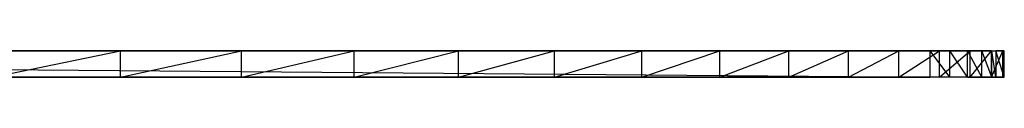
# Model space of a CAD drawing. Extents: x -125 to 125, y -143 to 0.
# Tile 406 of 406: x 95.147 to 124.982, y -19.8 to -19. Entities that reach past the tile are written whole.
import ezdxf

# ---------------------------------------------------------------- set-up
doc = ezdxf.new("R2010")
doc.units = 0
doc.header["$LTSCALE"] = 25.4
doc.layers.get('0').update_dxf_attribs({"linetype": 'CONTINUOUS'})

# ---------------------------------------------------------------- blocks, each defined once
blk = doc.blocks.new('NL2500027000_STL_3')
at = {"color": 0}
for p, q in [((98.207, -19, -77.333), (15.917, -19, -1.85)), ((15.917, -19, -1.85), (101.867, -19, -72.445)), ((98.207, -19, -77.333), (15.917, -19, -1.85)), ((15.917, -19, -1.85), (113.994, -19, -51.287)), ((111.354, -19, -56.792), (15.917, -19, -1.85)), ((15.917, -19, -1.85), (113.994, -19, -51.287)), ((15.917, -19, -1.85), (116.363, -19, -45.659)), ((15.917, -19, -1.85), (116.363, -19, -45.659)), ((108.448, -19, -62.162), (15.917, -19, -1.85)), ((111.354, -19, -56.792), (15.917, -19, -1.85)), ((108.448, -19, -62.162), (15.917, -19, -1.85)), ((105.283, -19, -67.384), (15.917, -19, -1.85)), ((105.283, -19, -67.384), (15.917, -19, -1.85)), ((15.917, -19, -1.85), (101.867, -19, -72.445)), ((16.207, -19, -1.39), (116.363, -19, -45.659)), ((16.207, -19, -1.39), (116.363, -19, -45.659)), ((16.207, -19, -1.39), (118.453, -19, -39.922)), ((124.592, -19, -10.091), (16.207, -19, -1.39)), ((124.592, -19, -10.091), (16.207, -19, -1.39)), ((123.951, -19, -16.163), (16.207, -19, -1.39)), ((123.951, -19, -16.163), (16.207, -19, -1.39)), ((123.014, -19, -22.196), (16.207, -19, -1.39)), ((121.783, -19, -28.177), (16.207, -19, -1.39)), ((123.014, -19, -22.196), (16.207, -19, -1.39)), ((121.783, -19, -28.177), (16.207, -19, -1.39)), ((120.262, -19, -34.09), (16.207, -19, -1.39)), ((120.262, -19, -34.09), (16.207, -19, -1.39)), ((16.207, -19, -1.39), (118.453, -19, -39.922)), ((122.734, -19, 10.081), (16.219, -19, 1.402)), ((122.734, -19, 10.081), (16.219, -19, 1.402)), ((122.734, -19, 10.081), (16.324, -19, 0.913)), ((16.324, -19, 0.913), (124.982, -19, 2.111)), ((16.324, -19, 0.913), (124.982, -19, 2.111)), ((16.324, -19, 0.913), (124.73, -19, 8.212)), ((16.324, -19, 0.913), (124.73, -19, 8.212)), ((122.734, -19, 10.081), (16.324, -19, 0.913)), ((124.592, -19, -10.091), (16.327, -19, -0.861)), ((16.327, -19, -0.861), (124.936, -19, -3.994)), ((124.592, -19, -10.091), (16.327, -19, -0.861)), ((16.327, -19, -0.861), (124.936, -19, -3.994)), ((16.327, -19, -0.861), (124.982, -19, 2.111)), ((16.327, -19, -0.861), (124.982, -19, 2.111)), ((122.734, -19, 10.081), (25.934, -19, 10.081)), ((25.934, -19, 10.081), (122.734, -19.8, 10.081)), ((25.934, -19, 10.081), (122.734, -19.8, 10.081)), ((122.734, -19, 10.081), (25.934, -19, 10.081)), ((94.314, -19.8, -82.036), (98.207, -19, -77.333)), ((94.314, -19.8, -82.036), (98.207, -19, -77.333)), ((94.314, -19, -82.036), (98.207, -19, -77.333)), ((94.314, -19, -82.036), (98.207, -19, -77.333)), ((98.207, -19.8, -77.333), (101.867, -19, -72.445)), ((98.207, -19.8, -77.333), (101.867, -19, -72.445)), ((98.207, -19.8, -77.333), (98.207, -19, -77.333)), ((98.207, -19, -77.333), (101.867, -19, -72.445)), ((98.207, -19.8, -77.333), (98.207, -19, -77.333)), ((98.207, -19, -77.333), (101.867, -19, -72.445)), ((101.867, -19.8, -72.445), (105.283, -19, -67.384)), ((101.867, -19.8, -72.445), (105.283, -19, -67.384)), ((101.867, -19.8, -72.445), (101.867, -19, -72.445)), ((101.867, -19, -72.445), (105.283, -19, -67.384)), ((101.867, -19.8, -72.445), (101.867, -19, -72.445)), ((101.867, -19, -72.445), (105.283, -19, -67.384)), ((105.283, -19.8, -67.384), (108.448, -19, -62.162)), ((105.283, -19.8, -67.384), (108.448, -19, -62.162)), ((105.283, -19.8, -67.384), (105.283, -19, -67.384)), ((105.283, -19, -67.384), (108.448, -19, -62.162)), ((105.283, -19.8, -67.384), (105.283, -19, -67.384)), ((105.283, -19, -67.384), (108.448, -19, -62.162)), ((108.448, -19.8, -62.162), (111.354, -19, -56.792)), ((108.448, -19.8, -62.162), (111.354, -19, -56.792)), ((108.448, -19.8, -62.162), (108.448, -19, -62.162)), ((108.448, -19, -62.162), (111.354, -19, -56.792)), ((108.448, -19.8, -62.162), (108.448, -19, -62.162)), ((108.448, -19, -62.162), (111.354, -19, -56.792)), ((111.354, -19.8, -56.792), (113.994, -19, -51.287)), ((111.354, -19.8, -56.792), (113.994, -19, -51.287)), ((111.354, -19.8, -56.792), (111.354, -19, -56.792)), ((111.354, -19, -56.792), (113.994, -19, -51.287)), ((111.354, -19.8, -56.792), (111.354, -19, -56.792)), ((111.354, -19, -56.792), (113.994, -19, -51.287)), ((113.994, -19.8, -51.287), (116.363, -19, -45.659)), ((113.994, -19.8, -51.287), (116.363, -19, -45.659)), ((113.994, -19.8, -51.287), (113.994, -19, -51.287)), ((113.994, -19, -51.287), (116.363, -19, -45.659)), ((113.994, -19.8, -51.287), (113.994, -19, -51.287)), ((113.994, -19, -51.287), (116.363, -19, -45.659)), ((116.363, -19.8, -45.659), (118.453, -19, -39.922)), ((116.363, -19.8, -45.659), (118.453, -19, -39.922)), ((116.363, -19.8, -45.659), (116.363, -19, -45.659)), ((116.363, -19, -45.659), (118.453, -19, -39.922)), ((116.363, -19.8, -45.659), (116.363, -19, -45.659)), ((116.363, -19, -45.659), (118.453, -19, -39.922)), ((118.453, -19.8, -39.922), (120.262, -19, -34.09)), ((118.453, -19.8, -39.922), (120.262, -19, -34.09)), ((118.453, -19.8, -39.922), (118.453, -19, -39.922)), ((118.453, -19, -39.922), (120.262, -19, -34.09)), ((118.453, -19.8, -39.922), (118.453, -19, -39.922)), ((118.453, -19, -39.922), (120.262, -19, -34.09)), ((120.262, -19.8, -34.09), (121.783, -19, -28.177)), ((120.262, -19.8, -34.09), (121.783, -19, -28.177)), ((120.262, -19.8, -34.09), (120.262, -19, -34.09)), ((120.262, -19, -34.09), (121.783, -19, -28.177)), ((120.262, -19.8, -34.09), (120.262, -19, -34.09)), ((120.262, -19, -34.09), (121.783, -19, -28.177)), ((121.783, -19.8, -28.177), (123.014, -19, -22.196)), ((121.783, -19.8, -28.177), (123.014, -19, -22.196)), ((121.783, -19.8, -28.177), (121.783, -19, -28.177)), ((121.783, -19, -28.177), (123.014, -19, -22.196)), ((121.783, -19.8, -28.177), (121.783, -19, -28.177)), ((121.783, -19, -28.177), (123.014, -19, -22.196)), ((122.734, -19.8, 10.081), (122.734, -19, 10.081)), ((122.734, -19, 10.081), (124.73, -19, 8.212)), ((122.734, -19, 10.081), (124.73, -19, 8.212)), ((122.734, -19, 10.081), (123.327, -19, 9.991)), ((122.734, -19.8, 10.081), (122.734, -19, 10.081)), ((123.327, -19.8, 9.991), (122.734, -19, 10.081)), ((123.327, -19.8, 9.991), (122.734, -19, 10.081)), ((122.734, -19, 10.081), (123.327, -19, 9.991)), ((123.014, -19.8, -22.196), (123.951, -19, -16.163)), ((123.014, -19.8, -22.196), (123.951, -19, -16.163)), ((123.014, -19.8, -22.196), (123.014, -19, -22.196)), ((123.014, -19, -22.196), (123.951, -19, -16.163)), ((123.014, -19.8, -22.196), (123.014, -19, -22.196)), ((123.014, -19, -22.196), (123.951, -19, -16.163)), ((123.327, -19, 9.991), (124.73, -19, 8.212)), ((123.327, -19, 9.991), (123.867, -19, 9.729)), ((123.327, -19, 9.991), (124.73, -19, 8.212)), ((123.327, -19.8, 9.991), (123.327, -19, 9.991)), ((123.327, -19.8, 9.991), (123.327, -19, 9.991)), ((123.867, -19.8, 9.729), (123.327, -19, 9.991)), ((123.867, -19.8, 9.729), (123.327, -19, 9.991)), ((123.327, -19, 9.991), (123.867, -19, 9.729)), ((123.867, -19, 9.729), (124.73, -19, 8.212)), ((123.867, -19, 9.729), (124.73, -19, 8.212)), ((123.867, -19, 9.729), (124.305, -19, 9.319)), ((123.867, -19.8, 9.729), (123.867, -19, 9.729)), ((123.867, -19.8, 9.729), (123.867, -19, 9.729)), ((124.305, -19.8, 9.319), (123.867, -19, 9.729)), ((124.305, -19.8, 9.319), (123.867, -19, 9.729)), ((123.867, -19, 9.729), (124.305, -19, 9.319)), ((123.951, -19.8, -16.163), (124.592, -19, -10.091)), ((123.951, -19.8, -16.163), (124.592, -19, -10.091)), ((123.951, -19.8, -16.163), (123.951, -19, -16.163)), ((123.951, -19, -16.163), (124.592, -19, -10.091)), ((123.951, -19.8, -16.163), (123.951, -19, -16.163)), ((123.951, -19, -16.163), (124.592, -19, -10.091)), ((124.305, -19, 9.319), (124.73, -19, 8.212)), ((124.305, -19, 9.319), (124.73, -19, 8.212)), ((124.305, -19, 9.319), (124.601, -19, 8.798)), ((124.305, -19.8, 9.319), (124.305, -19, 9.319)), ((124.305, -19.8, 9.319), (124.305, -19, 9.319)), ((124.601, -19.8, 8.798), (124.305, -19, 9.319)), ((124.601, -19.8, 8.798), (124.305, -19, 9.319)), ((124.305, -19, 9.319), (124.601, -19, 8.798)), ((124.592, -19.8, -10.091), (124.936, -19, -3.994)), ((124.592, -19.8, -10.091), (124.936, -19, -3.994)), ((124.592, -19.8, -10.091), (124.592, -19, -10.091)), ((124.592, -19, -10.091), (124.936, -19, -3.994)), ((124.592, -19.8, -10.091), (124.592, -19, -10.091)), ((124.592, -19, -10.091), (124.936, -19, -3.994)), ((124.601, -19, 8.798), (124.73, -19, 8.212)), ((124.601, -19.8, 8.798), (124.601, -19, 8.798)), ((124.601, -19.8, 8.798), (124.601, -19, 8.798)), ((124.73, -19.8, 8.212), (124.601, -19, 8.798)), ((124.73, -19.8, 8.212), (124.601, -19, 8.798)), ((124.601, -19, 8.798), (124.73, -19, 8.212)), ((124.73, -19, 8.212), (124.73, -19.8, 8.212)), ((124.982, -19.8, 2.111), (124.73, -19, 8.212)), ((124.982, -19.8, 2.111), (124.73, -19, 8.212)), ((124.982, -19, 2.111), (124.73, -19, 8.212)), ((124.982, -19, 2.111), (124.73, -19, 8.212)), ((124.73, -19, 8.212), (124.73, -19.8, 8.212)), ((124.936, -19.8, -3.994), (124.982, -19, 2.111)), ((124.936, -19.8, -3.994), (124.982, -19, 2.111)), ((124.936, -19.8, -3.994), (124.936, -19, -3.994)), ((124.936, -19, -3.994), (124.982, -19, 2.111)), ((124.936, -19.8, -3.994), (124.936, -19, -3.994)), ((124.936, -19, -3.994), (124.982, -19, 2.111)), ((124.982, -19.8, 2.111), (124.982, -19, 2.111)), ((124.982, -19.8, 2.111), (124.982, -19, 2.111)), ((105.283, -19.8, -67.384), (15.917, -19.8, -1.85)), ((15.917, -19.8, -1.85), (101.867, -19.8, -72.445)), ((15.917, -19.8, -1.85), (113.994, -19.8, -51.287)), ((108.448, -19.8, -62.162), (15.917, -19.8, -1.85)), ((105.283, -19.8, -67.384), (15.917, -19.8, -1.85)), ((108.448, -19.8, -62.162), (15.917, -19.8, -1.85)), ((111.354, -19.8, -56.792), (15.917, -19.8, -1.85)), ((111.354, -19.8, -56.792), (15.917, -19.8, -1.85)), ((15.917, -19.8, -1.85), (113.994, -19.8, -51.287)), ((98.207, -19.8, -77.333), (15.917, -19.8, -1.85)), ((98.207, -19.8, -77.333), (15.917, -19.8, -1.85)), ((15.917, -19.8, -1.85), (101.867, -19.8, -72.445)), ((122.734, -19.8, 10.081), (15.967, -19.8, 1.835)), ((122.734, -19.8, 10.081), (15.967, -19.8, 1.835)), ((120.262, -19.8, -34.09), (16.207, -19.8, -1.39)), ((16.207, -19.8, -1.39), (118.453, -19.8, -39.922)), ((120.262, -19.8, -34.09), (16.207, -19.8, -1.39)), ((121.783, -19.8, -28.177), (16.207, -19.8, -1.39)), ((113.994, -19.8, -51.287), (16.207, -19.8, -1.39)), ((113.994, -19.8, -51.287), (16.207, -19.8, -1.39)), ((116.363, -19.8, -45.659), (16.207, -19.8, -1.39)), ((116.363, -19.8, -45.659), (16.207, -19.8, -1.39)), ((16.207, -19.8, -1.39), (118.453, -19.8, -39.922)), ((123.014, -19.8, -22.196), (16.207, -19.8, -1.39)), ((121.783, -19.8, -28.177), (16.207, -19.8, -1.39)), ((123.014, -19.8, -22.196), (16.207, -19.8, -1.39)), ((123.951, -19.8, -16.163), (16.207, -19.8, -1.39)), ((123.951, -19.8, -16.163), (16.207, -19.8, -1.39)), ((16.219, -19.8, 1.402), (122.734, -19.8, 10.081)), ((16.219, -19.8, 1.402), (122.734, -19.8, 10.081)), ((124.592, -19.8, -10.091), (16.324, -19.8, 0.913)), ((124.936, -19.8, -3.994), (16.324, -19.8, 0.913)), ((124.592, -19.8, -10.091), (16.324, -19.8, 0.913)), ((124.936, -19.8, -3.994), (16.324, -19.8, 0.913)), ((124.982, -19.8, 2.111), (16.324, -19.8, 0.913)), ((124.982, -19.8, 2.111), (16.324, -19.8, 0.913)), ((124.73, -19.8, 8.212), (16.324, -19.8, 0.913)), ((16.324, -19.8, 0.913), (122.734, -19.8, 10.081)), ((16.324, -19.8, 0.913), (122.734, -19.8, 10.081)), ((124.73, -19.8, 8.212), (16.324, -19.8, 0.913)), ((123.951, -19.8, -16.163), (16.327, -19.8, -0.861)), ((123.951, -19.8, -16.163), (16.327, -19.8, -0.861)), ((124.592, -19.8, -10.091), (16.327, -19.8, -0.861)), ((124.592, -19.8, -10.091), (16.327, -19.8, -0.861)), ((25.934, -19.8, 10.081), (122.734, -19.8, 10.081)), ((25.934, -19.8, 10.081), (122.734, -19.8, 10.081)), ((98.207, -19.8, -77.333), (94.314, -19.8, -82.036)), ((98.207, -19.8, -77.333), (94.314, -19.8, -82.036)), ((101.867, -19.8, -72.445), (98.207, -19.8, -77.333)), ((101.867, -19.8, -72.445), (98.207, -19.8, -77.333)), ((105.283, -19.8, -67.384), (101.867, -19.8, -72.445)), ((105.283, -19.8, -67.384), (101.867, -19.8, -72.445)), ((108.448, -19.8, -62.162), (105.283, -19.8, -67.384)), ((108.448, -19.8, -62.162), (105.283, -19.8, -67.384)), ((111.354, -19.8, -56.792), (108.448, -19.8, -62.162)), ((111.354, -19.8, -56.792), (108.448, -19.8, -62.162)), ((113.994, -19.8, -51.287), (111.354, -19.8, -56.792)), ((113.994, -19.8, -51.287), (111.354, -19.8, -56.792)), ((116.363, -19.8, -45.659), (113.994, -19.8, -51.287)), ((116.363, -19.8, -45.659), (113.994, -19.8, -51.287)), ((118.453, -19.8, -39.922), (116.363, -19.8, -45.659)), ((118.453, -19.8, -39.922), (116.363, -19.8, -45.659)), ((120.262, -19.8, -34.09), (118.453, -19.8, -39.922)), ((120.262, -19.8, -34.09), (118.453, -19.8, -39.922)), ((121.783, -19.8, -28.177), (120.262, -19.8, -34.09)), ((121.783, -19.8, -28.177), (120.262, -19.8, -34.09)), ((123.014, -19.8, -22.196), (121.783, -19.8, -28.177)), ((123.014, -19.8, -22.196), (121.783, -19.8, -28.177)), ((124.73, -19.8, 8.212), (122.734, -19.8, 10.081)), ((124.73, -19.8, 8.212), (122.734, -19.8, 10.081)), ((123.327, -19.8, 9.991), (122.734, -19.8, 10.081)), ((123.327, -19.8, 9.991), (122.734, -19.8, 10.081)), ((123.951, -19.8, -16.163), (123.014, -19.8, -22.196)), ((123.951, -19.8, -16.163), (123.014, -19.8, -22.196)), ((124.73, -19.8, 8.212), (123.327, -19.8, 9.991)), ((124.73, -19.8, 8.212), (123.327, -19.8, 9.991)), ((123.867, -19.8, 9.729), (123.327, -19.8, 9.991)), ((123.867, -19.8, 9.729), (123.327, -19.8, 9.991)), ((123.867, -19.8, 9.729), (124.73, -19.8, 8.212)), ((124.305, -19.8, 9.319), (123.867, -19.8, 9.729)), ((123.867, -19.8, 9.729), (124.73, -19.8, 8.212)), ((124.305, -19.8, 9.319), (123.867, -19.8, 9.729)), ((124.592, -19.8, -10.091), (123.951, -19.8, -16.163)), ((124.592, -19.8, -10.091), (123.951, -19.8, -16.163)), ((124.73, -19.8, 8.212), (124.305, -19.8, 9.319)), ((124.73, -19.8, 8.212), (124.305, -19.8, 9.319)), ((124.601, -19.8, 8.798), (124.305, -19.8, 9.319)), ((124.601, -19.8, 8.798), (124.305, -19.8, 9.319)), ((124.936, -19.8, -3.994), (124.592, -19.8, -10.091)), ((124.936, -19.8, -3.994), (124.592, -19.8, -10.091)), ((124.73, -19.8, 8.212), (124.601, -19.8, 8.798)), ((124.73, -19.8, 8.212), (124.601, -19.8, 8.798)), ((124.73, -19.8, 8.212), (124.982, -19.8, 2.111)), ((124.73, -19.8, 8.212), (124.982, -19.8, 2.111)), ((124.982, -19.8, 2.111), (124.936, -19.8, -3.994)), ((124.982, -19.8, 2.111), (124.936, -19.8, -3.994))]:
    blk.add_line(p, q, dxfattribs=at)

msp = doc.modelspace()

# ---------------------------------------------------------------- block references
at = {"color": 253}
msp.add_blockref('NL2500027000_STL_3', (0, 0), dxfattribs=at)

doc.saveas('drawing.dxf')
